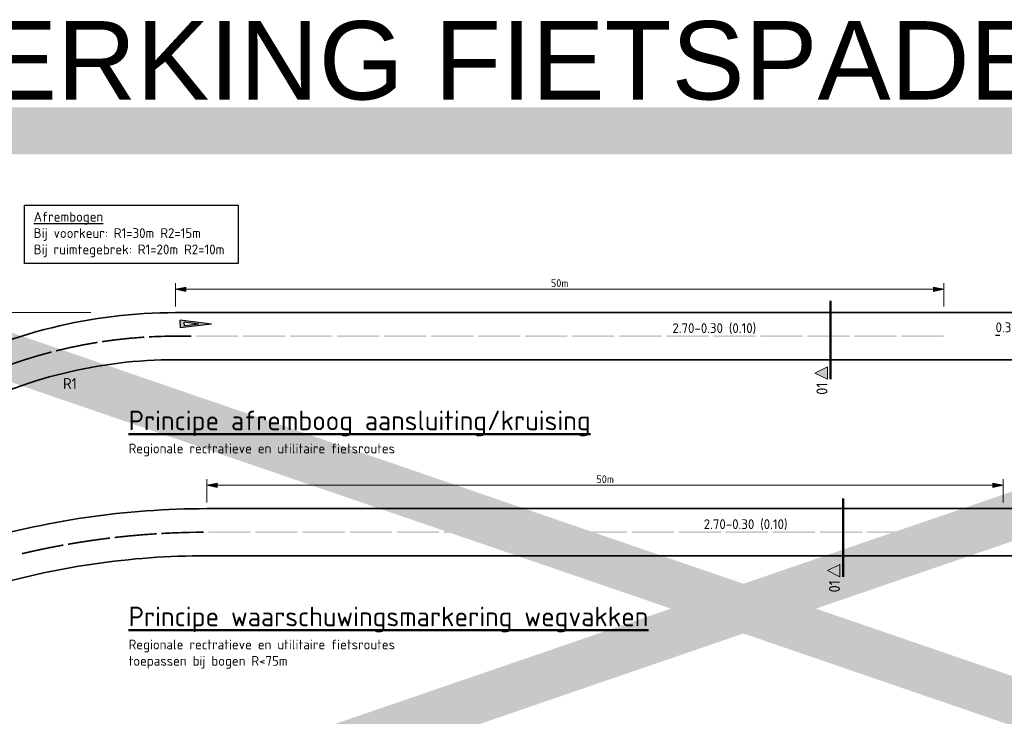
# Model space of a CAD drawing. Header units: metres. Extents: x -699 to 2316, y -1199 to 781.
# Tile 329 of 593: x 81 to 144, y 736 to 781. Entities that reach past the tile are written whole.
import ezdxf
from ezdxf.enums import TextEntityAlignment as Align

# ---------------------------------------------------------------- set-up
doc = ezdxf.new("R2010")
doc.units = ezdxf.units.M
doc.header["$PDMODE"] = 1
doc.linetypes.add('XX-CENTER', pattern=[8, 5, -1, 1, -1])
for name, color, linetype, lineweight in [('mk-nw-algemeen', 7, 'Continuous', 25), ('N-WE-VH-KANTVERHARDING-G', 210, 'Continuous', 35), ('N-WE-VW-MARKERING_LANGS_STREEP_DOORGETROKKEN_010-G', 7, 'Continuous', 13), ('X-XX-AL-M', 7, 'Continuous', 18), ('X-XX-AL-T25', 7, 'Continuous', 25), ('X-XX-AL-T50', 130, 'Continuous', 50), ('X-XX-AL-VERWIJZING_DOORSNEDE-G', 7, 'XX-CENTER', 18)]:
    doc.layers.add(name, color=color, linetype=linetype, lineweight=lineweight)
doc.layers.add('X-XX-AL-TEKENBLAD_VIEWPORT-G', color=7, linetype='Continuous', lineweight=18, plot=False)
doc.styles.add('ariel', font='arial.ttf')
doc.styles.add('NLCS-ISO', font='NLCS-ISO.ttf')
doc.styles.add('NLCS-ISO Standaard', font='NLCS-ISO.ttf')
doc.styles.add('rtw_iso', font='iso-rtw.shx')
doc.dimstyles.new('NLCS-M200-T25-Pijl', dxfattribs={"dimtxt": 0.5, "dimasz": 0.375, "dimexe": 0.4, "dimexo": 0.4, "dimgap": 0.14, "dimtad": 1, "dimlfac": -1, "dimzin": 0, "dimdsep": 46, "dimtxsty": 'NLCS-ISO Standaard', "dimblk": 'Pijl', "dimblk1": 'Pijl', "dimblk2": 'Pijl', "dimcen": 2.5, "dimdle": 2, "dimclrd": 256, "dimclre": 256, "dimclrt": 256, "dimadec": 0, "dimazin": 0, "dimtfac": 1, "dimtofl": 0, "dimtmove": 0, "dimatfit": 3, "dimldrblk": 'Pijl', "dimfxl": 1, "dimtolj": 1, "dimtzin": 0, "dimlwd": 18, "dimlwe": 18, "dimarcsym": 0})

# ---------------------------------------------------------------- blocks, each defined once
blk = doc.blocks.new('Pijl')
h = blk.add_hatch(color=256)
h.paths.add_polyline_path([(0, 0), (-1.75, 0.35), (-1.75, 0)])
h.paths.add_polyline_path([(-1.75, 0), (-1.75, -0.35), (0, 0)])
for p, q in [((-1.9, 0), (0, 0)), ((0, 0), (-1.75, 0.35)), ((-1.75, 0.35), (-1.75, -0.35)), ((0, 0), (-1.75, -0.35))]:
    blk.add_line(p, q)
blk = doc.blocks.new('*D128')
at = {"layer": 'Defpoints', "color": 0, "transparency": 16777216}
for p in [(143.719, 751.093), (92.922, 749.604), (143.719, 749.604)]:
    blk.add_point(p, dxfattribs=at)
at = {"layer": 'X-XX-AL-M', "lineweight": 18, "transparency": 16777216}
for p, q in [((92.922, 750.004), (92.922, 751.493)), ((143.719, 750.004), (143.719, 751.493)), ((93.297, 751.093), (143.344, 751.093))]:
    blk.add_line(p, q, dxfattribs=at)
at = {"layer": 'X-XX-AL-M', "lineweight": 18, "transparency": 16777216, "xscale": 0.375, "yscale": 0.375, "zscale": 0.375, "rotation": 180}
blk.add_blockref('Pijl', (92.922, 751.093), dxfattribs=at)
at = {"layer": 'X-XX-AL-M', "lineweight": 18, "transparency": 16777216, "xscale": 0.375, "yscale": 0.375, "zscale": 0.375}
blk.add_blockref('Pijl', (143.719, 751.093), dxfattribs=at)
at = {"layer": 'X-XX-AL-M', "transparency": 16777216, "insert": (118.32, 751.483), "char_height": 0.5, "attachment_point": 5, "style": 'NLCS-ISO Standaard'}
blk.add_mtext('\\A1;50m', dxfattribs=at)
blk = doc.blocks.new('voorrang_250')
h = blk.add_hatch(color=256)
h.paths.add_polyline_path([(0.25, 2), (0, 2), (-0.25, 2), (0, 0)])
h.paths.add_polyline_path([(0.118, 1.75), (0, 0.806), (-0.118, 1.75), (0, 1.75)], flags=16)
for p, q in [((0, 0), (-0.25, 2)), ((0, 2), (-0.25, 2)), ((0, 0), (0.25, 2)), ((0, 2), (0.25, 2)), ((0, 0.806), (-0.118, 1.75)), ((0, 1.75), (-0.118, 1.75)), ((0, 0.806), (0.118, 1.75)), ((0, 1.75), (0.118, 1.75))]:
    blk.add_line(p, q)
blk = doc.blocks.new('*D129')
at = {"layer": 'Defpoints', "color": 0, "transparency": 16777216}
for p in [(139.919, 763.593), (90.922, 762.104), (139.919, 762.104)]:
    blk.add_point(p, dxfattribs=at)
at = {"layer": 'X-XX-AL-M', "lineweight": 18, "transparency": 16777216}
for p, q in [((90.922, 762.504), (90.922, 763.993)), ((139.919, 762.504), (139.919, 763.993)), ((91.297, 763.593), (139.544, 763.593))]:
    blk.add_line(p, q, dxfattribs=at)
at = {"layer": 'X-XX-AL-M', "lineweight": 18, "transparency": 16777216, "xscale": 0.375, "yscale": 0.375, "zscale": 0.375, "rotation": 180}
blk.add_blockref('Pijl', (90.922, 763.593), dxfattribs=at)
at = {"layer": 'X-XX-AL-M', "lineweight": 18, "transparency": 16777216, "xscale": 0.375, "yscale": 0.375, "zscale": 0.375}
blk.add_blockref('Pijl', (139.919, 763.593), dxfattribs=at)
at = {"layer": 'X-XX-AL-M', "transparency": 16777216, "insert": (115.42, 763.983), "char_height": 0.5, "attachment_point": 5, "style": 'NLCS-ISO Standaard'}
blk.add_mtext('\\A1;50m', dxfattribs=at)
blk = doc.blocks.new('DP')
at = {"linetype": 'Continuous'}
blk.add_hatch(color=256, dxfattribs=at).paths.add_polyline_path([(4, 1), (2, 5), (0, 1)])
at = {"linetype": 'Continuous', "flags": 128}
blk.add_lwpolyline([(4, 1), (2, 5), (0, 1), (4, 1)], dxfattribs=at)
at = {"lineweight": 35, "style": 'rtw_iso'}
blk.add_attdef('DP', text='', height=3.5, rotation=360, dxfattribs=at).set_placement((-1, 1), align=Align.RIGHT)
blk = doc.blocks.new('*D1314')
at = {"layer": 'Defpoints', "color": 0, "transparency": 16777216}
for p in [(68.611, 762.104), (85.922, 762.104), (68.611, 756.604)]:
    blk.add_point(p, dxfattribs=at)
at = {"layer": 'X-XX-AL-M', "lineweight": 18, "transparency": 16777216}
for p, q in [((85.522, 762.104), (68.211, 762.104)), ((68.611, 756.979), (68.611, 761.729))]:
    blk.add_line(p, q, dxfattribs=at)
at = {"layer": 'X-XX-AL-M', "lineweight": 18, "transparency": 16777216, "xscale": 0.375, "yscale": 0.375, "zscale": 0.375}
for p, rotation in [((68.611, 762.104), 90), ((68.611, 756.604), 270)]:
    blk.add_blockref('Pijl', p, dxfattribs=dict(at, rotation=rotation))
at = {"layer": 'X-XX-AL-M', "transparency": 16777216, "insert": (68.171, 759.354), "char_height": 0.5, "attachment_point": 5, "rotation": 90, "style": 'NLCS-ISO Standaard'}
blk.add_mtext('\\A1;min. 1,5x B', dxfattribs=at)

msp = doc.modelspace()

# ---------------------------------------------------------------- linework, layer by layer
at = {"color": 252, "const_width": 3}
msp.add_lwpolyline([(38.3424, 773.6945), (215.9474, 773.6945), (215.9474, 651.8362), (38.3424, 651.8362)], close=True, dxfattribs=at)
for points in [[(215.9474, 712.7654), (38.3424, 773.6945)], [(215.9474, 773.6945), (38.3424, 712.7654)]]:
    msp.add_lwpolyline(points, dxfattribs=at)
at = {"layer": 'N-WE-VH-KANTVERHARDING-G', "flags": 128}
for points in [[(185.2108, 762.1044), (90.9216, 762.1044, 0.1214435), (75.5833, 758.3232, -0.1214435), (68.6113, 756.6044), (64.2929, 756.6044)], [(185.2108, 759.1044), (90.9216, 759.1044, 0.1214435), (76.9777, 755.6669, -0.1214435), (68.6113, 753.6044), (66.6113, 753.6044)], [(187.2108, 749.6044), (92.9216, 749.6044, 0.0731917), (77.6521, 747.3572)], [(187.2108, 746.6044), (92.9216, 746.6044, 0.0732059), (78.5138, 744.4836)]]:
    msp.add_lwpolyline(points, format="xyb", dxfattribs=at)
at = {"layer": 'N-WE-VW-MARKERING_LANGS_STREEP_DOORGETROKKEN_010-G', "const_width": 0.1}
for points in [[(91.9181, 760.6044), (90.9216, 760.6044, 0.0135208), (89.2189, 760.5584)], [(85.9391, 760.2079, 0.0214318), (83.2947, 759.6671)], [(88.9195, 760.5407, 0.0214318), (86.2356, 760.2539)], [(83.0039, 759.5931, 0.0214318), (80.4229, 758.8034)], [(89.7201, 748.0048, 0.0131075), (87.031, 747.7664)], [(92.7181, 748.104, 0.0131075), (90.0196, 748.0226)], [(86.7331, 747.7312, 0.0131075), (84.0624, 747.3367)], [(83.767, 747.2842, 0.0131075), (81.1238, 746.7349)]]:
    msp.add_lwpolyline(points, format="xyb", dxfattribs=at)
at = {"layer": 'N-WE-VW-MARKERING_LANGS_STREEP_DOORGETROKKEN_010-G'}
for points in [[(92.2191, 760.5544), (94.9191, 760.5544), (92.2191, 760.6544), (94.9191, 760.6544)], [(95.2191, 760.5544), (97.9191, 760.5544), (95.2191, 760.6544), (97.9191, 760.6544)], [(98.2191, 760.5544), (100.9191, 760.5544), (98.2191, 760.6544), (100.9191, 760.6544)], [(101.2191, 760.5544), (103.9191, 760.5544), (101.2191, 760.6544), (103.9191, 760.6544)], [(104.2191, 760.5544), (106.9191, 760.5544), (104.2191, 760.6544), (106.9191, 760.6544)], [(107.2191, 760.5544), (109.9191, 760.5544), (107.2191, 760.6544), (109.9191, 760.6544)], [(110.2191, 760.5544), (112.9191, 760.5544), (110.2191, 760.6544), (112.9191, 760.6544)], [(113.2191, 760.5544), (115.9191, 760.5544), (113.2191, 760.6544), (115.9191, 760.6544)], [(116.2191, 760.5544), (118.9191, 760.5544), (116.2191, 760.6544), (118.9191, 760.6544)], [(119.2191, 760.5544), (121.9191, 760.5544), (119.2191, 760.6544), (121.9191, 760.6544)], [(122.2191, 760.5544), (124.9191, 760.5544), (122.2191, 760.6544), (124.9191, 760.6544)], [(125.2191, 760.5544), (127.9191, 760.5544), (125.2191, 760.6544), (127.9191, 760.6544)], [(128.2191, 760.5544), (130.9191, 760.5544), (128.2191, 760.6544), (130.9191, 760.6544)], [(131.2191, 760.5544), (133.9191, 760.5544), (131.2191, 760.6544), (133.9191, 760.6544)], [(134.2191, 760.5544), (136.9191, 760.5544), (134.2191, 760.6544), (136.9191, 760.6544)], [(137.2191, 760.5544), (139.9191, 760.5544), (137.2191, 760.6544), (139.9191, 760.6544)], [(143.2191, 760.6044), (143.5191, 760.6044), (143.2191, 760.7044), (143.5191, 760.7044)], [(93.0191, 748.0544), (95.7191, 748.0544), (93.0191, 748.1544), (95.7191, 748.1544)], [(96.0191, 748.0544), (98.7191, 748.0544), (96.0191, 748.1544), (98.7191, 748.1544)], [(99.0191, 748.0544), (101.7191, 748.0544), (99.0191, 748.1544), (101.7191, 748.1544)], [(102.0191, 748.0544), (104.7191, 748.0544), (102.0191, 748.1544), (104.7191, 748.1544)], [(105.0191, 748.0544), (107.7191, 748.0544), (105.0191, 748.1544), (107.7191, 748.1544)], [(108.0191, 748.0544), (110.7191, 748.0544), (108.0191, 748.1544), (110.7191, 748.1544)], [(111.0191, 748.0544), (113.7191, 748.0544), (111.0191, 748.1544), (113.7191, 748.1544)], [(114.0191, 748.0544), (116.7191, 748.0544), (114.0191, 748.1544), (116.7191, 748.1544)], [(117.0191, 748.0544), (119.7191, 748.0544), (117.0191, 748.1544), (119.7191, 748.1544)], [(120.0191, 748.0544), (122.7191, 748.0544), (120.0191, 748.1544), (122.7191, 748.1544)], [(123.0191, 748.0544), (125.7191, 748.0544), (123.0191, 748.1544), (125.7191, 748.1544)], [(126.0191, 748.0544), (128.7191, 748.0544), (126.0191, 748.1544), (128.7191, 748.1544)], [(129.0191, 748.0544), (131.7191, 748.0544), (129.0191, 748.1544), (131.7191, 748.1544)], [(132.0191, 748.0544), (134.7191, 748.0544), (132.0191, 748.1544), (134.7191, 748.1544)], [(135.0191, 748.0544), (137.7191, 748.0544), (135.0191, 748.1544), (137.7191, 748.1544)], [(138.0191, 748.0544), (140.7191, 748.0544), (138.0191, 748.1544), (140.7191, 748.1544)], [(141.0191, 748.0544), (143.7191, 748.0544), (141.0191, 748.1544), (143.7191, 748.1544)]]:
    msp.add_solid(points, dxfattribs=at)
at = {"layer": 'X-XX-AL-T25'}
msp.add_lwpolyline([(81.2945, 768.9602), (94.9139, 768.9602), (94.9139, 765.2367), (81.2945, 765.2367)], close=True, dxfattribs=at)
at = {"layer": 'X-XX-AL-VERWIJZING_DOORSNEDE-G', "lineweight": 50}
for p, q in [((132.7005, 757.8541), (132.7005, 762.9177)), ((133.5004, 745.2541), (133.5004, 750.3177))]:
    msp.add_line(p, q, dxfattribs=at)

# ---------------------------------------------------------------- block references
at = {"layer": 'mk-nw-algemeen', "rotation": 90.00000000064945}
msp.add_blockref('voorrang_250', (93.2216, 761.3794), dxfattribs=at)
at = {"layer": 'X-XX-AL-VERWIJZING_DOORSNEDE-G', "linetype": 'Continuous'}
ref = msp.add_blockref('DP', (132.7005, 757.8541), dxfattribs=dict(at, xscale=0.1999999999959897, yscale=0.1999999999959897, zscale=0.1999999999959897, rotation=89.99999997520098))
ref.add_attrib('DP', '01', dxfattribs={"layer": '0', "lineweight": 35, "height": 0.7, "rotation": 90, "style": 'NLCS-ISO'}).set_placement((132.5005, 757.6542), align=Align.RIGHT)
ref = msp.add_blockref('DP', (133.5004, 745.2541), dxfattribs=dict(at, xscale=0.1999999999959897, yscale=0.1999999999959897, zscale=0.1999999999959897, rotation=89.99999997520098))
ref.add_attrib('DP', '01', dxfattribs={"layer": '0', "lineweight": 35, "height": 0.7, "rotation": 90, "style": 'NLCS-ISO'}).set_placement((133.3004, 745.0542), align=Align.RIGHT)

# ---------------------------------------------------------------- texts
at = {"layer": 'X-XX-AL-M', "style": 'NLCS-ISO Standaard'}
msp.add_text('R1', height=0.7, dxfattribs=at).set_placement((83.7409, 757.2324))
at = {"layer": 'X-XX-AL-T25', "style": 'NLCS-ISO'}
for s, p in [('2.70-0.30 (0.10)', (122.6117, 760.8044)), ('0.30-2.70 (0.10)', (143.2286, 760.8544)), ('2.70-0.30 (0.10)', (124.6117, 748.3044))]:
    msp.add_text(s, height=0.625, rotation=360, dxfattribs=at).set_placement(p)
at = {"layer": 'X-XX-AL-T25', "char_height": 0.625, "width": 48.253748, "attachment_point": 1, "style": 'NLCS-ISO'}
for s, insert in [('{\\LAfrembogen}\\PBij voorkeur: R1=30m R2=15m\\PBij ruimtegebrek: R1=20m R2=10m', (81.8694, 768.5317)), ('Regionale rectratieve en utilitaire fietsroutes', (87.9216, 753.7544)), ('Regionale rectratieve en utilitaire fietsroutes\\Ptoepassen bij bogen R<75m', (87.9216, 741.2544))]:
    msp.add_mtext(s, dxfattribs=dict(at, insert=insert))
at = {"layer": 'X-XX-AL-T50', "style": 'NLCS-ISO'}
for s, p in [('%%UPrincipe afremboog aansluiting/kruising', (87.9216, 754.6044)), ('%%UPrincipe waarschuwingsmarkering wegvakken', (87.9216, 742.1044))]:
    msp.add_text(s, height=1.25, dxfattribs=at).set_placement(p)
at = {"layer": 'X-XX-AL-TEKENBLAD_VIEWPORT-G', "color": 252, "style": 'ariel'}
msp.add_text('2.02 IN BEWERKING FIETSPADENPLAN', height=5, dxfattribs=at).set_placement((38.3424, 775.6945))

# ---------------------------------------------------------------- dimensions: what is measured, and where the dimension line sits
at = {"layer": 'X-XX-AL-M'}
for base, p1, p2, picture, middle in [((139.9191, 763.5933), (90.9216, 762.1044), (139.9191, 762.1044), '*D129', (115.4204, 763.9833)), ((143.7191, 751.0933), (92.9216, 749.6044), (143.7191, 749.6044), '*D128', (118.3204, 751.4833))]:
    dim = msp.add_linear_dim(base=base, p1=p1, p2=p2, text='50m', dimstyle='NLCS-M200-T25-Pijl', dxfattribs=at)
    dim.commit()
    dim.dimension.update_dxf_attribs({"geometry": picture, "text_midpoint": middle})
dim = msp.add_linear_dim(base=(68.6113, 762.1044), p1=(68.6113, 756.6044), p2=(85.9216, 762.1044), angle=90, text='min. 1,5x B', dimstyle='NLCS-M200-T25-Pijl', override={"dimtmove": 1}, dxfattribs=at)
dim.commit()
dim.dimension.update_dxf_attribs({"geometry": '*D1314', "text_midpoint": (68.1713, 759.3544)})

doc.saveas('drawing.dxf')
